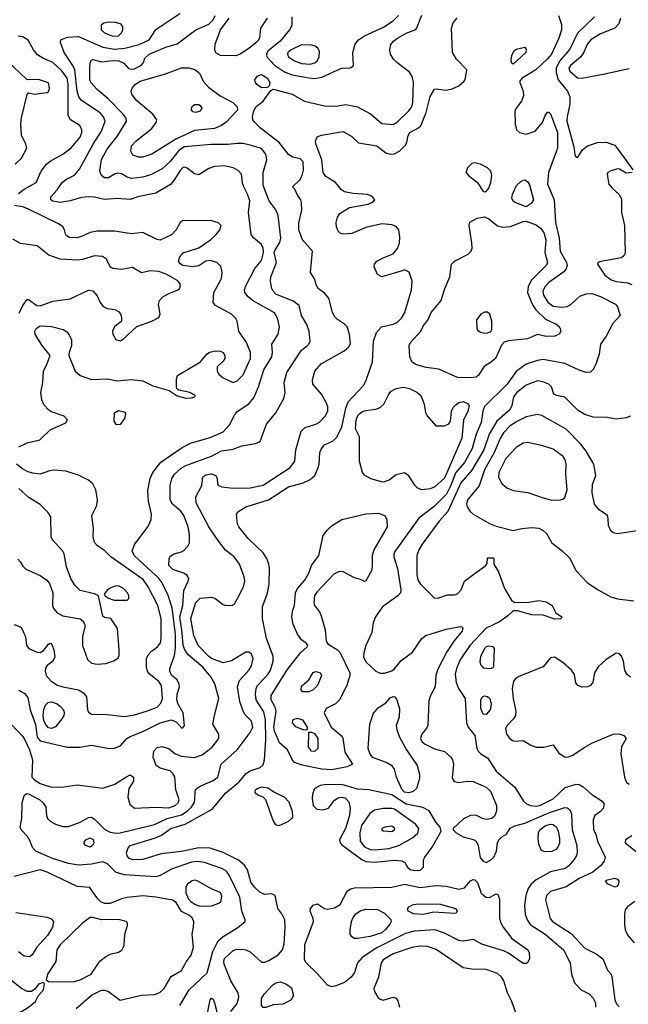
# Model space of a CAD drawing. Extents: x 1173029 to 1307123, y 522559 to 678521.
# Tile 415 of 623: x 1257903 to 1262160, y 597274 to 604165. Entities that reach past the tile are written whole.
import ezdxf

# ---------------------------------------------------------------- set-up
doc = ezdxf.new("R2010")
doc.units = 0

msp = doc.modelspace()

# ---------------------------------------------------------------- linework, layer by layer
at = {"layer": '0CON10XD'}
for points in [[(1257845, 599232.2), (1257925, 599147.5), (1257939.3, 599125), (1257970.6, 599055), (1257991.9, 598985), (1257987.9, 598865), (1258006.2, 598845), (1258045, 598820), (1258125, 598792.8), (1258213, 598797), (1258305, 598810.5), (1258485, 598786.7), (1258568.8, 598815), (1258645.7, 598864.3), (1258675, 598879.2), (1258699.2, 598865), (1258698.6, 598835), (1258665.9, 598784.1), (1258660, 598725), (1258674.3, 598674.3), (1258705, 598646.7), (1258855.4, 598654.6), (1258945, 598649.6), (1258991.2, 598665), (1259010.8, 598685), (1259017.5, 598705), (1258995.3, 598775), (1258987.2, 598867.2), (1258975, 598889.4), (1258955, 598907.8), (1258885, 598927.1), (1258856.6, 598946.6), (1258835.6, 599005), (1258840, 599045), (1258865, 599070.6), (1258895, 599077.5), (1258945, 599065.5), (1258989.1, 599029.1), (1259031.2, 599011.2), (1259125, 599002.1), (1259179.7, 599020.3), (1259248.2, 599075), (1259296.4, 599135), (1259295.5, 599165), (1259254.4, 599235), (1259264.5, 599295.5), (1259296.8, 599415), (1259267.4, 599517.4), (1259238.7, 599565), (1259182.9, 599632.9), (1259080.2, 599720.2), (1259057, 599755), (1259046.7, 599785), (1259040.3, 599875), (1259023.3, 599985), (1259044.8, 600064.8), (1259050.1, 600169.9), (1259080.6, 600235), (1259085, 600257.5), (1259074.2, 600275), (1259052, 600292), (1258975, 600318.1), (1258945.6, 600345.6), (1258948, 600392), (1258955, 600410), (1258983.4, 600426.6), (1259035, 600440), (1259050.3, 600449.7), (1259079.5, 600480.5), (1259091.4, 600505), (1259091.1, 600565), (1259080.4, 600615), (1259051.5, 600695), (1259030.5, 600725), (1258970.6, 600775), (1258955.5, 600805), (1258954.6, 600905), (1258967.1, 600955), (1258984.6, 600985), (1259032.8, 601027.2), (1259065, 601045.9), (1259245, 601109.7), (1259315, 601148.2), (1259395, 601160.5), (1259456.4, 601183.6), (1259551.2, 601198.8), (1259585, 601213.3), (1259629.2, 601335), (1259695, 601414.2), (1259751.4, 601515), (1259759.4, 601555), (1259753.3, 601625), (1259770.5, 601695), (1259875, 601852), (1259915, 601886), (1259926, 601895), (1259934, 601915), (1259927.8, 601985), (1259911.4, 602031.4), (1259872.9, 602095), (1259856.9, 602165), (1259815.7, 602195), (1259695, 602244.7), (1259675.4, 602265), (1259666.4, 602285), (1259657.4, 602332.6), (1259659.7, 602365), (1259699.2, 602465), (1259682.9, 602535), (1259688.6, 602555), (1259721.6, 602605), (1259729.3, 602635), (1259710.3, 602795), (1259695.4, 602835), (1259647.1, 602897.1), (1259606.4, 603005), (1259604.7, 603095), (1259631.6, 603185), (1259623.8, 603225), (1259595, 603263.3), (1259515, 603287.1), (1259465, 603298.6), (1259425, 603299.4), (1259357.6, 603292.4), (1259245, 603292.2), (1259055, 603274.8), (1259015, 603250.3), (1258955, 603173.8), (1258899.1, 603120.9), (1258825, 603081.3), (1258765, 603062.5), (1258685, 603053.5), (1258655, 603062.2), (1258615, 603085.6), (1258588.8, 603091.2), (1258565, 603084.3), (1258525, 603057.8), (1258495, 603057.8), (1258474.2, 603074.2), (1258462.5, 603105), (1258475, 603185.8), (1258515, 603260), (1258590.4, 603355), (1258650.5, 603455), (1258647.5, 603475), (1258625.5, 603505), (1258521.1, 603611.1), (1258445, 603675.8), (1258400.4, 603725), (1258393.3, 603746.7), (1258392.7, 603827.3), (1258395.7, 603864.3), (1258405, 603883.3), (1258415, 603886), (1258475, 603871.1), (1258555, 603878.6), (1258596.2, 603876.2), (1258630.1, 603860.1), (1258665, 603824.6), (1258685, 603818), (1258705, 603820.7), (1258755, 603845.8), (1258768.6, 603865), (1258777.1, 603895), (1258808.6, 603925), (1258925, 603973), (1259005, 603997.3), (1259135, 604093.1), (1259225, 604134.1), (1259255.7, 604165), (1259271.1, 604195)], [(1257895, 599472), (1257939.7, 599449.7), (1257958.8, 599418.8), (1257975.7, 599335), (1258013.3, 599233.3), (1258025.9, 599145), (1258045, 599117.7), (1258235.4, 599074.6), (1258324.6, 599074.6), (1258405, 599088.8), (1258530, 599065), (1258565, 599067.1), (1258606.8, 599083.2), (1258653.1, 599135), (1258675, 599149.6), (1258765, 599182.5), (1258885, 599243.5), (1258965.5, 599265.5), (1258999.6, 599249.6), (1259035, 599210), (1259045, 599208.8), (1259055.5, 599224.5), (1259046.4, 599315), (1259010.4, 599375), (1259002, 599405), (1259004, 599445), (1259020, 599495), (1259018.5, 599515), (1259004.7, 599544.7), (1258965, 599577.1), (1258952.1, 599605), (1258952.3, 599625), (1258985, 599715.8), (1258991.8, 599768.2), (1258991.5, 599865), (1258969.2, 600049.2), (1258941.7, 600135), (1258898.8, 600225), (1258871.3, 600261.3), (1258829.6, 600299.6), (1258702.7, 600415), (1258690.5, 600445), (1258706.7, 600493.3), (1258800.7, 600619.3), (1258822, 600668), (1258825.5, 600705), (1258803.2, 600795), (1258799.1, 600870.9), (1258816.2, 600955), (1258833.1, 600996.9), (1258890.5, 601069.5), (1259038.9, 601171.1), (1259098.3, 601201.7), (1259235, 601240), (1259325, 601279.6), (1259370.1, 601329.9), (1259405, 601397.1), (1259425, 601423.1), (1259505, 601475.6), (1259541.2, 601518.8), (1259573.1, 601595), (1259609.6, 601715), (1259665.4, 601805), (1259670.9, 601835), (1259665.7, 601895), (1259711.1, 601965), (1259719.6, 602015), (1259707.1, 602077.1), (1259685, 602112.7), (1259535, 602198.6), (1259501.4, 602225), (1259477.8, 602255), (1259475.6, 602275), (1259482.2, 602297.8), (1259547.2, 602422.8), (1259595, 602480), (1259609, 602535), (1259605.6, 602565.6), (1259595, 602590.8), (1259537.8, 602637.8), (1259522.8, 602662.8), (1259502.5, 602815), (1259512.1, 602897.9), (1259496.5, 602945), (1259470, 602995), (1259461.1, 603021.1), (1259454.4, 603085), (1259430.7, 603110.7), (1259395, 603127.5), (1259333.3, 603143.3), (1259265, 603136.9), (1259225, 603124.5), (1259155, 603078.6), (1259125, 603086.9), (1259075, 603125.6), (1259055, 603132.5), (1259045, 603130.5), (1259025, 603110.5), (1258981.3, 603038.7), (1258957.8, 603012.2), (1258855, 602950.9), (1258730, 602925), (1258675, 602907.5), (1258585, 602913.2), (1258495, 602906.7), (1258425, 602922.7), (1258384.7, 602925.3), (1258335, 602921.5), (1258255, 602896.7), (1258185, 602885.5), (1258133.8, 602895), (1258120.8, 602905), (1258120.6, 602925), (1258166, 602974), (1258198.9, 603025), (1258225.8, 603045.8), (1258285, 603078.1), (1258321.9, 603118.1), (1258417.8, 603295), (1258474.1, 603385), (1258500, 603455), (1258489.3, 603485), (1258465, 603513.1), (1258335, 603600.4), (1258315.9, 603625.9), (1258304.1, 603665), (1258288.3, 603815), (1258274.7, 603845), (1258213.1, 603935), (1258189.2, 604005), (1258191.2, 604025), (1258236.1, 604043.9), (1258315, 604047.1), (1258485, 603972), (1258565, 603959.8), (1258639.2, 603965), (1258739.3, 603990.7), (1258808.1, 604025), (1258854.1, 604095.9), (1259022.4, 604207.6)], [(1259443.1, 598023.1), (1259369, 598179), (1259349.5, 598205), (1259315.6, 598225.6), (1259195, 598266.9), (1259145, 598274.8), (1259105, 598268.9), (1258965, 598220.3), (1258885, 598176.2), (1258855, 598167.1), (1258635, 598181.1), (1258577.3, 598197.3), (1258518, 598258), (1258485, 598271.5), (1258405, 598254.7), (1258315, 598249.2), (1258245, 598260.3), (1258132.9, 598295), (1258015, 598347.1), (1257991.7, 598371.7), (1257976.6, 598416.6), (1257958.3, 598448.3), (1257912.5, 598495), (1257905.7, 598515), (1257917.5, 598575), (1257919.6, 598685), (1257933.3, 598735), (1257950.3, 598749.7), (1257965, 598747.8), (1258043.1, 598705), (1258067.9, 598685), (1258085.4, 598655), (1258090, 598595), (1258097.5, 598575), (1258115.3, 598555.3), (1258154, 598535), (1258205, 598517.7), (1258245, 598519.2), (1258325, 598549.3), (1258385, 598581.8), (1258405, 598583.2), (1258425, 598570.8), (1258498.5, 598498.5), (1258535, 598480), (1258575, 598472.8), (1258605, 598474.7), (1258845, 598533.5), (1258935.4, 598574.6), (1259035, 598600.4), (1259074.2, 598625), (1259104.8, 598655), (1259123.2, 598685), (1259128.8, 598705), (1259129.2, 598765), (1259138, 598782), (1259165, 598801.8), (1259255, 598840.6), (1259287.8, 598865), (1259311.5, 598955), (1259423.6, 599055), (1259515, 599177.1), (1259534.6, 599215), (1259524.6, 599255), (1259480.6, 599300.6), (1259465.3, 599325.3), (1259443.7, 599393.7), (1259426.8, 599495), (1259440.1, 599539.9), (1259508.9, 599615), (1259525, 599644), (1259536.2, 599695), (1259525, 599724.2), (1259505, 599738.6), (1259485, 599738.1), (1259385, 599678.1), (1259326.1, 599663.9), (1259245, 599694.7), (1259225, 599709.1), (1259150.9, 599785), (1259119.7, 599855), (1259099.7, 599975), (1259134.4, 600085.6), (1259165, 600116.5), (1259245, 600124.3), (1259267, 600117), (1259325, 600071.2), (1259345, 600066.2), (1259391.7, 600068.3), (1259405, 600076.7), (1259425, 600110), (1259467.5, 600195), (1259477.1, 600235), (1259473.6, 600266.4), (1259440, 600355), (1259403.8, 600405), (1259342.4, 600452.4), (1259295, 600514.2), (1259226.3, 600616.3), (1259137.7, 600785), (1259134.5, 600825), (1259176, 600905), (1259184, 600965), (1259205, 600979.5), (1259243.8, 600986.2), (1259273.8, 600975), (1259283.8, 600955), (1259286.7, 600915), (1259293.3, 600905), (1259315.6, 600895.6), (1259395, 600886.8), (1259515, 600889.7), (1259605, 600907.2), (1259795, 601031.9), (1259826.7, 601075), (1259833.5, 601155), (1259870.6, 601285), (1259898.6, 601311.4), (1259975, 601334.6), (1260000.6, 601349.4), (1260040.3, 601389.8), (1260058, 601425), (1260058.2, 601455), (1260047.1, 601487.1), (1260013.3, 601545), (1259953.8, 601615), (1259950, 601645), (1259966.4, 601705), (1260012.6, 601757.4), (1260172.6, 601847.4), (1260204.5, 601875), (1260216.6, 601896.6), (1260209.3, 601965), (1260193.1, 602015), (1260175.2, 602035.2), (1260126.3, 602066.3), (1260106.3, 602086.3), (1260091.1, 602115), (1260065, 602215.6), (1260035, 602252.2), (1259991.2, 602285), (1259978, 602305), (1259965, 602352.5), (1259937.5, 602395), (1259950, 602545), (1259880.8, 602625), (1259855.7, 602695), (1259855, 602740), (1259875.6, 602834.4), (1259874, 602885), (1259868.8, 602905), (1259846.4, 602936.4), (1259828.3, 602978.3), (1259810, 602995), (1259863.3, 603045), (1259879.2, 603075), (1259887.6, 603112.4), (1259885, 603170), (1259865, 603191.4), (1259813.6, 603203.6), (1259785, 603219.4), (1259717.7, 603305), (1259588.2, 603405), (1259546.6, 603445), (1259534.6, 603465), (1259532.1, 603485), (1259539.1, 603520.9), (1259555.4, 603554.6), (1259605, 603594.3), (1259659.3, 603670.7), (1259675, 603678), (1259808.8, 603645), (1259895, 603595.5), (1260035, 603562.7), (1260115, 603560.5), (1260185, 603570.5), (1260265, 603556.4), (1260355.5, 603505.5), (1260435, 603438.6), (1260515, 603431.2), (1260545, 603451.2), (1260625, 603526.7), (1260644.6, 603555), (1260653.8, 603585), (1260656.9, 603726.9), (1260647.9, 603767.9), (1260628.3, 603798.3), (1260540.6, 603865), (1260518.5, 603888.5), (1260497.5, 603925), (1260491.1, 603955), (1260499.3, 603990.7), (1260518.6, 604015), (1260545.7, 604035), (1260605, 604070), (1260672.5, 604097.5), (1260681.4, 604108.6), (1260715, 604196.7)], [(1259805.4, 604185), (1259805.5, 604125), (1259791.1, 604095), (1259725.4, 604015), (1259638, 603945), (1259629.1, 603925), (1259632.2, 603905), (1259685, 603845.9), (1259755, 603800.3), (1259808.3, 603778.3), (1259925, 603757.1), (1259965, 603754.7), (1260016.2, 603763.8), (1260154.7, 603825.3), (1260215, 603829.2), (1260238.3, 603841.7), (1260232.7, 603935), (1260248.9, 603995), (1260271.5, 604025), (1260315, 604052.4), (1260447.5, 604112.5), (1260515, 604156.7), (1260552.5, 604195)], [(1261671.1, 604195), (1261691.4, 604131.4), (1261692.7, 604095), (1261673.5, 604035), (1261621.6, 603925), (1261595, 603891.1), (1261513.8, 603815), (1261416.4, 603755), (1261402.2, 603737.8), (1261400, 603725), (1261423.8, 603665), (1261426.2, 603633.8), (1261412.5, 603595), (1261374.6, 603545.4), (1261365.7, 603525), (1261368, 603435), (1261378.8, 603395), (1261398.8, 603375), (1261445, 603363.5), (1261508.8, 603385), (1261560, 603445), (1261578.8, 603495), (1261595, 603517.5), (1261605, 603517.5), (1261615.6, 603505.6), (1261665.7, 603375), (1261664, 603265), (1261602.4, 603095), (1261593.6, 603015), (1261641.1, 602905), (1261651.7, 602745), (1261677, 602635), (1261682.4, 602545), (1261728.2, 602465), (1261731.2, 602445), (1261722.3, 602417.7), (1261708.5, 602401.5), (1261604.8, 602325.2), (1261575.5, 602294.5), (1261561.2, 602265), (1261567.5, 602237.5), (1261597.8, 602187.8), (1261635, 602160), (1261695, 602152.4), (1261732.8, 602157.2), (1261757.5, 602172.5), (1261819.8, 602230.2), (1261865, 602246.5), (1261905, 602247.8), (1261965, 602227.5), (1262070, 602175), (1262084.3, 602155), (1262103.3, 602095), (1262052, 602038), (1262005, 601950.8), (1261964.2, 601895), (1261955.8, 601825), (1261933.1, 601755), (1261915, 601718), (1261895, 601699.2), (1261865, 601695.6), (1261815, 601711.8), (1261715, 601759.5), (1261565, 601786.7), (1261525, 601780.9), (1261445, 601753.9), (1261376.1, 601703.9), (1261312, 601615), (1261155, 601457.5), (1261142.7, 601425), (1261130.5, 601345), (1261096.1, 601265), (1261067.8, 601165), (1261013.6, 601065), (1260954.3, 600995.7), (1260914.9, 600895), (1260888.1, 600845), (1260802.2, 600757.8), (1260693.7, 600676.4), (1260527.7, 600442.3), (1260519.1, 600425), (1260519.6, 600405), (1260545.3, 600325.3), (1260567.8, 600175), (1260565.7, 600155), (1260547.3, 600132.7), (1260439.4, 600055), (1260390.6, 599985), (1260375.7, 599945), (1260365, 599877.5), (1260324.5, 599785.5), (1260310, 599735), (1260308.2, 599705), (1260325, 599671.4), (1260395, 599605.6), (1260425, 599591.1), (1260455, 599591.1), (1260505, 599607.5), (1260521.3, 599618.7), (1260570, 599680), (1260651.3, 599738.7), (1260714.7, 599835.3), (1260744, 599855), (1260885, 599899.1), (1260985, 599919.2), (1260995.6, 599915.6), (1261002, 599905), (1260998.1, 599885), (1260940.6, 599815), (1260889.4, 599740.6), (1260825.3, 599615), (1260814.7, 599575), (1260809.2, 599495), (1260775.5, 599435), (1260765, 599397.5), (1260758.6, 599225), (1260751.7, 599208.3), (1260715, 599165.8), (1260706.4, 599135), (1260715, 599114.3), (1260735, 599096.9), (1260805, 599063.1), (1260875, 599042.5), (1260917.5, 599005), (1260930, 598985), (1260937.8, 598955), (1260927.7, 598857.7), (1260942.7, 598832.7), (1260975, 598825.8), (1261034.6, 598835.4), (1261075, 598833.8), (1261165, 598793.2), (1261196.4, 598765), (1261237.1, 598665), (1261237.5, 598625), (1261225, 598590), (1261205.5, 598574.5), (1261171.3, 598568.7), (1261145, 598573.1), (1261093, 598597), (1261055, 598595.5), (1261007.9, 598572.1), (1260934.3, 598505.7), (1260933.8, 598495), (1260956, 598475), (1261005, 598447.3), (1261075, 598427.8), (1261095.5, 598415), (1261110.4, 598385), (1261122.8, 598302.8), (1261144.4, 598275), (1261165, 598267.9), (1261195, 598282.1), (1261218.5, 598305), (1261238.1, 598345), (1261244.2, 598405), (1261254, 598425), (1261275, 598446.2), (1261307.5, 598465), (1261333.6, 598506.4), (1261367, 598523), (1261435, 598541.6), (1261604.5, 598615), (1261715, 598651.2), (1261735, 598649.4), (1261752.5, 598632.5), (1261762.3, 598605), (1261767.6, 598495), (1261798.9, 598385), (1261801.7, 598338.3), (1261796.5, 598315), (1261779.6, 598285), (1261745, 598244.5), (1261717.5, 598225), (1261615, 598202.2), (1261515, 598146.6), (1261480, 598115), (1261459.3, 598085), (1261442, 598035), (1261433.3, 597965), (1261439.3, 597905), (1261452.5, 597865), (1261474, 597834), (1261577.9, 597765), (1261706.5, 597655), (1261753.5, 597565), (1261763.5, 597485), (1261784.6, 597424.6), (1261830, 597375), (1261885, 597346.9), (1261915, 597317.1), (1261930.6, 597285), (1261931.4, 597255)], [(1258555, 604050.6), (1258595, 604051.4), (1258615, 604072), (1258624.4, 604095), (1258624.3, 604115), (1258613.1, 604133.1), (1258575, 604144.4), (1258525, 604147.5), (1258490.3, 604139.7), (1258473.6, 604126.4), (1258473.5, 604095), (1258495, 604073.6), (1258555, 604050.6)], [(1259380, 597225), (1259425, 597278.8), (1259435.6, 597325), (1259430.8, 597355), (1259379.4, 597439.4), (1259333.8, 597555), (1259330, 597575), (1259336.4, 597595), (1259395, 597651.8), (1259415, 597658.5), (1259459.8, 597659.8), (1259485, 597656.2), (1259515, 597641.1), (1259595, 597569.3), (1259615, 597568.2), (1259645, 597581.8), (1259710.1, 597619.9), (1259741.8, 597655), (1259752, 597695), (1259760, 597815), (1259756.2, 597865), (1259736.7, 597906.7), (1259709.2, 597945), (1259690, 598035), (1259667.5, 598047.5), (1259615, 598042.2), (1259585, 598057.1), (1259544.8, 598094.8), (1259520.1, 598130.1), (1259495.9, 598215), (1259475, 598248.9), (1259432.3, 598282.3), (1259325, 598336.4), (1259235, 598367.6), (1259155, 598370.5), (1259035, 598344.8), (1258893.3, 598326.7), (1258765, 598287.3), (1258695, 598286), (1258668.9, 598295), (1258654.2, 598314.2), (1258650.8, 598335), (1258658.8, 598365), (1258675, 598385.5), (1258845, 598436.4), (1258895, 598457.2), (1258960.5, 598505), (1259061.2, 598535), (1259249.2, 598640.8), (1259344.5, 598755), (1259435, 598830), (1259488.3, 598891.7), (1259515, 598908.4), (1259585, 598932), (1259605, 598950), (1259616.2, 598985), (1259625.5, 599125), (1259622.1, 599265), (1259611.1, 599321.1), (1259557.5, 599405), (1259552.5, 599445), (1259557.5, 599485), (1259566.8, 599505), (1259638.6, 599581.4), (1259658.2, 599611.8), (1259676.2, 599675), (1259675, 599710), (1259629.1, 599835), (1259600.8, 599975), (1259602.1, 600057.9), (1259632.9, 600145), (1259647.1, 600215), (1259650, 600325), (1259645.5, 600355), (1259631.5, 600395), (1259606.5, 600435), (1259501.9, 600535), (1259435.7, 600615), (1259427.1, 600635), (1259419.2, 600705), (1259429.7, 600720.3), (1259483.8, 600756.2), (1259644.2, 600805.8), (1259782.9, 600895), (1259885.2, 600924.8), (1259933.6, 600946.4), (1259967.1, 600975), (1259988.1, 601025), (1259997.5, 601055), (1260003.1, 601135), (1260010.9, 601159.1), (1260035, 601190), (1260095, 601216.9), (1260119.5, 601240.5), (1260155, 601314), (1260183.1, 601446.9), (1260199.3, 601490.7), (1260306.7, 601605), (1260323.3, 601635), (1260369.7, 601770.3), (1260378.7, 601915), (1260397.8, 601975), (1260434.6, 602015.4), (1260515, 602033.8), (1260545, 602049.2), (1260573.8, 602076.2), (1260597.7, 602115), (1260642.9, 602275), (1260647.8, 602335), (1260628.1, 602398.1), (1260595, 602414), (1260577, 602407), (1260435, 602365.8), (1260405, 602381.2), (1260383.3, 602435), (1260384.4, 602455), (1260401.4, 602475), (1260445, 602499.1), (1260514.6, 602525.4), (1260545.8, 602564.2), (1260559.2, 602600.8), (1260561.6, 602645), (1260553.7, 602693.6), (1260535, 602718.2), (1260505, 602728.5), (1260435, 602737.5), (1260325, 602710.5), (1260225, 602669.5), (1260165, 602664.5), (1260145, 602670), (1260129.4, 602685), (1260117.9, 602715), (1260115.4, 602745), (1260125, 602783.8), (1260142.2, 602807.8), (1260208.9, 602851.1), (1260340, 602875), (1260372.1, 602887.9), (1260386, 602905), (1260368, 602928), (1260335, 602941.9), (1260235, 602948.2), (1260175, 602961.1), (1260153.8, 602973.8), (1260135, 602998), (1260112.5, 603025), (1260045, 603067.1), (1260024.8, 603094.8), (1260016.8, 603185), (1259973.3, 603296.7), (1259972.2, 603317.8), (1259984.4, 603345.6), (1260012.8, 603357.2), (1260165, 603382.5), (1260225, 603348.6), (1260273.2, 603303.2), (1260401.3, 603281.3), (1260463.4, 603233.4), (1260495, 603223.4), (1260525, 603225.2), (1260562.3, 603247.7), (1260599.1, 603285), (1260611.1, 603305), (1260619.4, 603355), (1260631.4, 603375), (1260692.5, 603407.5), (1260707.5, 603422.5), (1260745.2, 603514.8), (1260773.5, 603626.5), (1260805, 603678.8), (1260815, 603682), (1260882.4, 603672.4), (1260928, 603682), (1260975, 603701.5), (1261012.2, 603735), (1261021.1, 603755), (1261030.8, 603815), (1260959.2, 603889.2), (1260930.4, 603935), (1260922.5, 604105), (1260935.7, 604144.3), (1260961.7, 604178.3)], [(1259415, 603912.1), (1259306.7, 603915), (1259275, 603934), (1259267.1, 603955), (1259270, 603995), (1259306.6, 604095), (1259367.5, 604175)], [(1259633.8, 604175), (1259586.4, 604105), (1259579.1, 604035), (1259568.2, 604015), (1259505, 603962.9), (1259446, 603924), (1259415, 603912.1)], [(1261923.8, 604185), (1261805, 604071.5), (1261750, 603960), (1261677.5, 603875), (1261654.8, 603825), (1261654.8, 603794.8), (1261668.6, 603745), (1261734, 603665), (1261750.7, 603625), (1261752, 603575), (1261731.2, 603485), (1261730.3, 603455), (1261779.6, 603275), (1261785, 603220), (1261795, 603202.5), (1261805.9, 603204.1), (1261840, 603255), (1261875, 603283.1), (1261945, 603304.5), (1262005, 603308.5), (1262065, 603287.5), (1262145, 603178.8)], [(1262105.4, 604175), (1262092.7, 604135), (1262065, 604106.4), (1261965, 604067.1), (1261897.1, 604025), (1261875, 603995.6), (1261847.2, 603932.8), (1261825, 603902.3), (1261756.2, 603845), (1261743.8, 603825), (1261750.5, 603805), (1261805, 603759.2), (1261835, 603756.9), (1261985, 603783.7), (1262165, 603824.5)], [(1257895, 602948.1), (1257935, 602978.1), (1258017.5, 603025), (1258054, 603106), (1258091.1, 603155), (1258115, 603175.5), (1258205, 603224.5), (1258261.8, 603268.2), (1258325, 603343.1), (1258338.5, 603375), (1258338.2, 603395), (1258324.3, 603425), (1258258, 603465), (1258241.4, 603495), (1258241, 603715), (1258234, 603755), (1258197.7, 603807.7), (1258134.8, 603864.8), (1258064.8, 603894.8), (1258028.3, 603918.3), (1257998.8, 603955), (1257961.1, 604021.1), (1257925.3, 604045.3), (1257891.1, 604048.9)], [(1259935, 603854.7), (1259967, 603863), (1259985, 603880.5), (1259998.2, 603905), (1259999.3, 603945), (1259987.1, 603965), (1259969, 603979), (1259945, 603986), (1259875, 603988.8), (1259802.5, 603955), (1259779.1, 603935), (1259775.5, 603925), (1259783.6, 603905), (1259825, 603876.5), (1259875, 603858.3), (1259935, 603854.7)], [(1257871.4, 603155), (1257914.3, 603195), (1257952.5, 603265), (1257945.8, 603295), (1257916.4, 603356.4), (1257910, 603435), (1257915, 603477.5), (1257955, 603642.5), (1257965, 603652.5), (1258005, 603644.2), (1258095, 603656.2), (1258106, 603665), (1258112, 603685), (1258105, 603722.5), (1258035, 603745.7), (1257955, 603743.3), (1257765.7, 603925)], [(1261355, 603853.8), (1261343.1, 603863.1), (1261340.6, 603885), (1261344.6, 603915.4), (1261358, 603945), (1261375, 603958.8), (1261435, 603972.5), (1261445, 603960), (1261443.8, 603935), (1261355, 603853.8)], [(1258765, 603203.5), (1258733.6, 603203.6), (1258695, 603216), (1258680.5, 603245), (1258685, 603281.2), (1258714.4, 603315), (1258826.4, 603403.6), (1258857.5, 603445), (1258861.5, 603465), (1258834.5, 603505), (1258720.3, 603600.3), (1258687.1, 603645), (1258682.2, 603665), (1258689.5, 603685), (1258713.1, 603715), (1258745, 603735.9), (1258923.3, 603786.7), (1259035, 603828.4), (1259085, 603829.3), (1259126.7, 603816.7), (1259159.8, 603789.8), (1259186.1, 603735), (1259223.5, 603693.5), (1259305, 603632.5), (1259392.5, 603585), (1259424, 603555), (1259426.9, 603533.1), (1259344.2, 603445.8), (1259315, 603424.6), (1259265.2, 603404.8), (1259125, 603388.6), (1258995, 603329.8), (1258827.5, 603225), (1258765, 603203.5)], [(1259595, 603688.5), (1259561.1, 603711.1), (1259551.1, 603725), (1259547.8, 603745), (1259565, 603770.6), (1259595, 603782.1), (1259636.2, 603755), (1259653.1, 603725), (1259648.8, 603701.2), (1259635, 603690), (1259595, 603688.5)], [(1259135, 603515.7), (1259115, 603520), (1259104.4, 603534.4), (1259107.5, 603555), (1259125, 603572.5), (1259155, 603571.4), (1259165.8, 603565), (1259177.5, 603545), (1259165, 603524.4), (1259135, 603515.7)], [(1261155, 602960.6), (1261165, 602963.3), (1261184.7, 602985.3), (1261199.2, 603025), (1261206, 603075), (1261198.5, 603105), (1261175, 603128.2), (1261125, 603152.9), (1261085, 603164.5), (1261065, 603158.9), (1261032.1, 603125), (1261026.2, 603095), (1261041.8, 603075), (1261104.4, 603025), (1261139.4, 602969.4), (1261155, 602960.6)], [(1262145, 603178.8), (1262192, 603115)], [(1262186, 603095), (1262145, 603092.2), (1262099.4, 603119.4), (1262085, 603121.4), (1262033.3, 603105), (1262016.2, 603095), (1262012, 603085), (1262022.9, 603015), (1262046.2, 602985), (1262094.4, 602944.4), (1262111.2, 602911.2), (1262111.4, 602815), (1262133.3, 602725), (1262137.9, 602532.1), (1262128.3, 602511.7), (1262111.5, 602498.5), (1261967.3, 602472.7), (1261947.5, 602465), (1261943.3, 602455), (1261995, 602377.5), (1262040.8, 602345), (1262075, 602332.2), (1262155, 602324.5), (1262185, 602311.9)], [(1261445, 602854.3), (1261368.8, 602885), (1261354, 602895), (1261344.2, 602915), (1261350, 602945), (1261378.6, 603005), (1261410.8, 603035), (1261435, 603043.3), (1261455, 603032.9), (1261468.5, 603008.5), (1261495.7, 602905), (1261480.9, 602879.1), (1261445, 602854.3)], [(1258225, 602657.5), (1258216, 602695), (1258204, 602715), (1258178, 602735), (1257965, 602839.6), (1257925, 602854.4), (1257867.5, 602865)], [(1257895.8, 601175), (1257955, 601203.1), (1258043.8, 601225), (1258116.2, 601295), (1258225, 601344), (1258235, 601360), (1258235, 601367.5), (1258215, 601391.2), (1258125, 601420), (1258105, 601434), (1258075, 601468), (1258057.5, 601505), (1258049.5, 601555), (1258065.6, 601625), (1258070, 601705), (1258095, 601760), (1258116, 601815), (1258057.6, 601887.6), (1258011.4, 601965), (1258008.1, 601985), (1258017.5, 602005), (1258045, 602023.1), (1258125, 602018.6), (1258206.8, 601996.8), (1258231.7, 601981.7), (1258249.7, 601959.7), (1258264.2, 601925), (1258265.7, 601885), (1258248, 601835), (1258247.5, 601815), (1258291.8, 601705), (1258324.7, 601674.7), (1258405, 601648), (1258515, 601651.2), (1258585, 601637.3), (1258682.6, 601647.4), (1258765, 601637.5), (1258835, 601603.5), (1258949.1, 601569.1), (1259005, 601532.9), (1259065, 601517.1), (1259105, 601518), (1259127.5, 601525), (1259132.5, 601535), (1259092.5, 601555), (1259015, 601571.2), (1259001.2, 601581.2), (1258998.8, 601595), (1258999.5, 601650.5), (1259006.2, 601675), (1259168.2, 601771.8), (1259210.8, 601825), (1259231.1, 601838.9), (1259275, 601846.9), (1259304.2, 601844.2), (1259326.2, 601835), (1259338.8, 601815), (1259338, 601795), (1259326.2, 601775), (1259284.3, 601735.7), (1259284, 601705), (1259296, 601685), (1259325, 601658), (1259395, 601625.7), (1259425, 601637.1), (1259465, 601680), (1259517.3, 601795), (1259516.4, 601835), (1259488.6, 601905), (1259435.8, 601985), (1259424.3, 602055), (1259415.7, 602075), (1259384, 602105), (1259272, 602165), (1259255.7, 602185), (1259260, 602255), (1259313.5, 602355), (1259318.9, 602395), (1259309.3, 602439.3), (1259282, 602465), (1259235, 602480.9), (1259205.4, 602474.6), (1259155, 602442.9), (1259115, 602434.7), (1259044.2, 602445), (1259025, 602456.9), (1259014.4, 602475), (1259022, 602505), (1259045.9, 602534.1), (1259155, 602568.1), (1259238, 602625), (1259280, 602665), (1259303.8, 602695), (1259311.2, 602725), (1259292.7, 602742.7), (1259247.2, 602757.2), (1259045, 602760.6), (1259025.7, 602745), (1258996.2, 602693.8), (1258965, 602660), (1258885, 602622.5), (1258865, 602626.7), (1258765, 602675.8), (1258685, 602667.3), (1258565, 602686.2), (1258445, 602684.6), (1258395, 602676.5), (1258335, 602647.5), (1258305, 602639.5), (1258250.6, 602640.6), (1258225, 602657.5)], [(1261055, 601658.1), (1260965, 601660), (1260835, 601720), (1260745, 601730.6), (1260672.8, 601752.8), (1260648.9, 601768.9), (1260630.6, 601805), (1260627.1, 601885), (1260635.7, 601905), (1260708.6, 601985), (1260727.5, 602025), (1260757.4, 602062.6), (1260780.8, 602115), (1260849.7, 602200.3), (1260875.8, 602285), (1260912.5, 602365), (1260924.2, 602455), (1260945, 602474.3), (1261039.2, 602525), (1261061.4, 602545), (1261066.9, 602565), (1261065.5, 602604.5), (1261046.2, 602725), (1261052, 602748), (1261103.3, 602776.7), (1261155, 602785.5), (1261185, 602772.5), (1261245, 602721.5), (1261282.4, 602712.4), (1261335, 602718.6), (1261425, 602752.5), (1261445, 602754.2), (1261515, 602730.6), (1261545, 602705.5), (1261568.4, 602675), (1261583.6, 602625), (1261575.4, 602535), (1261593.5, 602465), (1261584.5, 602445), (1261480.6, 602339.4), (1261459.3, 602295), (1261454.6, 602255), (1261489.5, 602169.5), (1261513.9, 602133.9), (1261579.5, 602069.5), (1261655, 602034.3), (1261675, 602019.2), (1261684.3, 602005), (1261687.1, 601985), (1261675.4, 601964.6), (1261645, 601950), (1261585, 601949.1), (1261525, 601961.4), (1261455, 601931.4), (1261322.3, 601917.7), (1261292.3, 601907.7), (1261272.3, 601887.7), (1261231.4, 601795), (1261196.1, 601766.1), (1261152.7, 601737.3), (1261112.4, 601677.6), (1261095, 601664.2), (1261055, 601658.1)], [(1257899.8, 602110.2), (1257925, 602164.4), (1257955, 602206.2), (1257965, 602206.2), (1258022.5, 602165), (1258045, 602162), (1258135, 602194.5), (1258255, 602210.8), (1258385, 602272.5), (1258415, 602268), (1258443.7, 602233.7), (1258464.6, 602185), (1258485, 602160.5), (1258515, 602144.5), (1258567.6, 602137.6), (1258593.4, 602123.4), (1258607.4, 602107.4), (1258615.8, 602084.2), (1258613.8, 602055), (1258566.2, 602015), (1258552.5, 601985), (1258554.5, 601964.5), (1258575, 601927.5), (1258605, 601916.7), (1258625, 601926.7), (1258721.7, 602018.3), (1258826.2, 602055), (1258875, 602080), (1258885.7, 602105), (1258872.6, 602172.6), (1258880.4, 602199.6), (1258904.6, 602225.4), (1258945, 602248.9), (1259005, 602272), (1259022.5, 602285), (1259026.2, 602295), (1259025, 602317.5), (1259008, 602338), (1258927.1, 602385), (1258875, 602402.8), (1258815, 602408.5), (1258755, 602393.3), (1258691.7, 602431.7), (1258615, 602416.2), (1258553, 602423), (1258535.5, 602435.5), (1258509.4, 602489.4), (1258481.2, 602508.8), (1258425, 602511.9), (1258343, 602487), (1258307.1, 602482.9), (1258185, 602490.2), (1258107.3, 602517.3), (1258025, 602582.1), (1257908.8, 602598.8), (1257855, 602629.4)], [(1261155, 601970.8), (1261175, 601972.5), (1261197.1, 601982.9), (1261205, 601997.5), (1261206.2, 602055), (1261190.5, 602105), (1261175, 602117.1), (1261155, 602119.2), (1261128.9, 602105), (1261098.6, 602065), (1261099.3, 602009.3), (1261103.8, 601993.8), (1261125, 601978.8), (1261155, 601970.8)], [(1260715.7, 600875.7), (1260686.4, 600886.4), (1260666.4, 600906.4), (1260625, 600973.3), (1260595, 600993.8), (1260535, 600980), (1260487, 600943), (1260445, 600929.2), (1260365, 600949.5), (1260316, 600975), (1260301.2, 600995), (1260280, 601075), (1260280, 601245), (1260252.6, 601302.6), (1260255.7, 601365), (1260270.9, 601399.1), (1260295, 601420), (1260325, 601430.8), (1260395, 601439.2), (1260425, 601452), (1260448.9, 601475), (1260484.5, 601545), (1260501.9, 601565), (1260535, 601583.5), (1260584.4, 601594.4), (1260630, 601585), (1260679.5, 601559.5), (1260707.5, 601535), (1260730.8, 601475), (1260742, 601415), (1260752.3, 601392.3), (1260813, 601323), (1260875, 601322), (1260905, 601336.7), (1260916.2, 601355), (1260924, 601425), (1260935, 601450), (1260956.9, 601473.1), (1260975, 601486), (1261005, 601493.3), (1261035, 601480), (1261046, 601465), (1261037.1, 601425), (1261007.5, 601362.5), (1260995, 601236), (1260875, 600955.4), (1260806.5, 600895), (1260775, 600882.9), (1260715.7, 600875.7)], [(1262175, 601390), (1262145, 601379.1), (1262075, 601369.4), (1262015, 601380), (1261915, 601383.3), (1261855, 601401.4), (1261809.1, 601429.1), (1261715, 601523.1), (1261657.5, 601535), (1261638, 601545), (1261622, 601595), (1261603.8, 601613.8), (1261561.5, 601631.5), (1261525, 601636.7), (1261445, 601606.8), (1261380.4, 601555), (1261356.1, 601525), (1261344.7, 601465), (1261330, 601435), (1261239.2, 601355), (1261186.1, 601265), (1261150.4, 601155), (1261066.4, 601013.6), (1260989.5, 600925), (1260896.6, 600723.4), (1260837.6, 600655), (1260718.8, 600495), (1260694.6, 600455), (1260681.3, 600415), (1260681.2, 600281.2), (1260687.9, 600245), (1260705, 600217.8), (1260805, 600116.2), (1260835, 600118.8), (1260895, 600140), (1260945, 600140), (1260965, 600147.5), (1260990, 600175), (1261014, 600235), (1261088.2, 600291.8), (1261162.5, 600345), (1261171.7, 600358.3), (1261175, 600400), (1261215, 600400), (1261220, 600395), (1261220, 600355), (1261251.5, 600301.5), (1261292.9, 600185), (1261345, 600098), (1261365.9, 600085.9), (1261465, 600089.4), (1261535, 600100), (1261585, 600091.9), (1261628, 600065), (1261652.5, 600015), (1261696.4, 599983.6), (1261685, 599971.2), (1261645, 599970.8), (1261565, 599998), (1261485, 600000), (1261385, 600028), (1261355, 600028.8), (1261317.4, 599992.6), (1261259.5, 599950.5), (1261165, 599906.9), (1261052.5, 599785), (1260984.7, 599685), (1260957.3, 599625), (1260948.7, 599585), (1260955, 599527.5), (1260971.8, 599485), (1261019.1, 599415), (1261027.9, 599245), (1261039.1, 599215), (1261085.3, 599155.3), (1261100.9, 599065), (1261110, 599045), (1261127.5, 599027.5), (1261177.3, 598997.3), (1261235.8, 598905.8), (1261365, 598793.3), (1261425.6, 598695), (1261447.1, 598677.1), (1261475.3, 598665.3), (1261515, 598660.2), (1261540, 598665), (1261635, 598712.4), (1261717.6, 598792.4), (1261795, 598814.4), (1261815, 598812.9), (1261845, 598796), (1261905, 598742.2), (1261978, 598695), (1261990, 598675), (1261984, 598645), (1261965, 598624), (1261925, 598596), (1261913.1, 598565), (1261917.1, 598495), (1261931.9, 598465), (1261944.5, 598415), (1261997.5, 598305), (1261990, 598275), (1261966, 598244), (1261910.8, 598199.2), (1261815, 598153.9), (1261725, 598095.4), (1261615, 598063.3), (1261586.9, 598035), (1261580, 598005), (1261614.4, 597875), (1261628.9, 597855), (1261760.4, 597770.4), (1261855, 597667.9), (1261935, 597628.2), (1261981.5, 597591.5), (1262013.9, 597513.9), (1262038.3, 597488.3), (1262045, 597470), (1262066.7, 597305), (1262077, 597277), (1262095, 597256.9)], [(1258579.3, 601329.3), (1258563.8, 601355), (1258566.4, 601413.6), (1258595, 601431.2), (1258630.7, 601420.7), (1258640, 601415), (1258642.5, 601405), (1258636.7, 601375), (1258605, 601331.2), (1258579.3, 601329.3)], [(1262375, 600610.6), (1262085, 600567.1), (1262055, 600574), (1262038.3, 600588.3), (1262021.2, 600625), (1262020, 600675), (1262013.8, 600695), (1261956.7, 600735), (1261924.2, 600775), (1261907.1, 600855), (1261908.3, 600911.7), (1261932, 600975), (1261918.1, 601055), (1261866, 601146), (1261827.8, 601195), (1261725, 601299.5), (1261555, 601394.3), (1261525, 601401.4), (1261445, 601384.6), (1261375, 601350.9), (1261330.1, 601319.9), (1261286.9, 601273.1), (1261263.6, 601235), (1261221.2, 601135), (1261154.6, 601014.6), (1261116, 600904), (1261035.5, 600805), (1261028.2, 600775), (1261033.3, 600755), (1261053, 600723), (1261074.6, 600704.6), (1261189.7, 600639.7), (1261235, 600621.4), (1261355, 600590), (1261415.7, 600604.3), (1261485, 600610.5), (1261534.3, 600605.7), (1261565, 600591.4), (1261588.8, 600568.8), (1261624.7, 600504.7), (1261697.1, 600447.1), (1261747.8, 600397.8), (1261795, 600308.6), (1261875, 600224.4), (1261948.8, 600175), (1262036.7, 600126.7), (1262085, 600110.9), (1262198.3, 600098.3)], [(1261625, 600803.5), (1261685, 600804), (1261701.2, 600808.8), (1261715, 600822), (1261731.6, 600875), (1261723.3, 600985), (1261725.4, 601055), (1261718.5, 601085), (1261705, 601107.5), (1261635, 601160), (1261555, 601186.1), (1261455, 601205.5), (1261425, 601201.5), (1261375, 601170), (1261304, 601095), (1261254.7, 600995), (1261252.4, 600962.4), (1261275, 600920), (1261310, 600890), (1261355, 600871.2), (1261456.7, 600856.7), (1261565, 600817.8), (1261625, 600803.5)], [(1257865, 599932.5), (1257906.9, 599916.9), (1257919.7, 599899.7), (1257944.2, 599845), (1257950, 599785), (1257966.2, 599765), (1258025, 599738.9), (1258045, 599736.9), (1258070, 599750), (1258105, 599794), (1258115, 599801.2), (1258125, 599796.2), (1258140.9, 599755), (1258147.7, 599705), (1258135, 599676.9), (1258095.3, 599644.7), (1258083.9, 599626.1), (1258080.4, 599605), (1258088.5, 599575), (1258122.5, 599535), (1258168.3, 599508.3), (1258205.3, 599495.3), (1258315, 599474.4), (1258348, 599455), (1258370, 599425), (1258376.7, 599335), (1258385, 599320), (1258405, 599305.6), (1258515, 599301.8), (1258635, 599287.7), (1258705, 599300), (1258788.8, 599325), (1258865.2, 599354.8), (1258889, 599381), (1258902.4, 599415), (1258894.7, 599505), (1258875, 599533.1), (1258808.1, 599588.1), (1258796.7, 599605), (1258789.5, 599635), (1258790.5, 599695), (1258800.4, 599719.6), (1258824.6, 599745.4), (1258865.8, 599775), (1258887.1, 599805), (1258892.7, 599837.3), (1258891.5, 599975), (1258868.2, 600065), (1258802.4, 600195), (1258767.4, 600247.4), (1258541.1, 600405), (1258498.1, 600448.1), (1258444, 600485), (1258425.5, 600505.5), (1258415.6, 600545), (1258420, 600605), (1258406.7, 600695), (1258441.2, 600765), (1258447.9, 600805), (1258435.4, 600875.4), (1258415, 600916), (1258385, 600942.9), (1258315, 600977.5), (1258225, 601004.6), (1258141.4, 601011.4), (1258112.3, 601007.7), (1258045, 600985.5), (1257992.6, 600992.6), (1257955, 601003.6), (1257921.7, 601021.7), (1257880, 601055)], [(1257889.1, 600389.1), (1257908.3, 600368.3), (1257925, 600340), (1257945, 600320.6), (1258046, 600276), (1258092.1, 600242.1), (1258110.4, 600220.4), (1258134, 600155), (1258131.2, 600065), (1258140, 600045), (1258165.3, 600015.2), (1258205, 599993.1), (1258325, 599971.2), (1258347.5, 599955), (1258360, 599925), (1258341.2, 599848.8), (1258342.5, 599785), (1258376.6, 599686.6), (1258405, 599661.5), (1258444.7, 599654.7), (1258505, 599658.5), (1258562.3, 599677.7), (1258590.6, 599699.4), (1258597.8, 599715), (1258598.9, 599755), (1258588, 599905), (1258540, 599975), (1258495, 599982.5), (1258485, 599990), (1258453, 600133), (1258426.1, 600146.1), (1258325, 600169.4), (1258287.8, 600207.8), (1258259.6, 600255), (1258230.6, 600335), (1258215, 600427.5), (1258205, 600446.7), (1258132.5, 600525), (1258122.5, 600545), (1258120, 600685), (1258099.5, 600719.5), (1258045, 600773.3), (1257968.3, 600818.3), (1257897.5, 600885)], [(1260085, 598914.3), (1260015, 598918.9), (1259877.9, 598947.9), (1259825, 598967.1), (1259807.7, 598987.7), (1259775, 599054.2), (1259720.5, 599105), (1259686.1, 599185), (1259679.3, 599215), (1259697.5, 599325), (1259689.7, 599355), (1259661.6, 599405), (1259661.8, 599435), (1259774.5, 599615.5), (1259866.7, 599733.3), (1259914, 599775), (1259917.5, 599785), (1259908.9, 599798.9), (1259875, 599825.6), (1259845.2, 599865.2), (1259814.6, 599935), (1259807.4, 599982.6), (1259811.1, 600025), (1259824.4, 600065), (1259831.4, 600155), (1259845, 600183.8), (1259896.6, 600243.4), (1259925, 600291.2), (1259944.7, 600345.3), (1259994.4, 600415), (1260025.6, 600555), (1260055, 600596), (1260088, 600625), (1260155, 600667.5), (1260325, 600706.2), (1260410.8, 600710.8), (1260457.5, 600695), (1260470.6, 600665), (1260473.5, 600615), (1260378.9, 600455), (1260368.2, 600415), (1260368.9, 600341.1), (1260362.6, 600307.4), (1260325, 600237.5), (1260315, 600232.5), (1260287.3, 600247.3), (1260245, 600258.1), (1260165, 600302.1), (1260137, 600303), (1260100.8, 600285), (1259980.5, 600159.5), (1259964, 600135), (1259960, 600085), (1259966, 600065), (1260000.2, 600020.2), (1260012.4, 599992.4), (1260039.5, 599895), (1260046, 599815), (1260057.1, 599797.1), (1260125, 599755.6), (1260144.1, 599734.1), (1260211.5, 599595), (1260212.1, 599575), (1260192.1, 599505), (1260140.5, 599405), (1260112.4, 599377.6), (1260047.1, 599345), (1260033.6, 599315), (1260081.2, 599215), (1260150.5, 599155), (1260164, 599136), (1260178, 599038), (1260230, 598955), (1260194.5, 598935.5), (1260085, 598914.3)], [(1258655, 600102.5), (1258666.2, 600115), (1258666, 600135), (1258656, 600155), (1258630, 600185), (1258595, 600202.9), (1258568.8, 600201.2), (1258535, 600186.2), (1258515, 600173.3), (1258492.5, 600145), (1258497.5, 600135), (1258525, 600116.2), (1258563.1, 600103.1), (1258655, 600102.5)], [(1261195, 599624), (1261215, 599632.5), (1261218.3, 599641.7), (1261223.8, 599765), (1261215, 599775.7), (1261185, 599781.1), (1261165, 599775.5), (1261155, 599764.2), (1261126.9, 599705), (1261122, 599672), (1261127.6, 599647.6), (1261145, 599628), (1261195, 599624)], [(1262175, 599564.5), (1262152.3, 599582.3), (1262135, 599611.2), (1262126.5, 599675), (1262111.9, 599711.9), (1262097.5, 599727.5), (1262075, 599732.5), (1262005, 599688.6), (1261949.4, 599635), (1261924.2, 599595), (1261911.9, 599528.1), (1261896, 599505), (1261875, 599495.7), (1261835, 599494.4), (1261805.9, 599505.9), (1261792, 599525), (1261783.2, 599583.2), (1261763.6, 599613.6), (1261705, 599664), (1261645, 599704), (1261615, 599700), (1261564.5, 599635.5), (1261395, 599567.8), (1261374, 599555), (1261357.5, 599535), (1261347.8, 599485), (1261353.8, 599415), (1261372.2, 599325), (1261370.8, 599295), (1261357.8, 599272.2), (1261312, 599225), (1261302, 599205), (1261308, 599165), (1261330, 599135), (1261350.9, 599120.9), (1261365, 599115.8), (1261425, 599120), (1261477.5, 599087.5), (1261515, 599073.5), (1261570, 599075), (1261635, 599090), (1261675, 599030.8), (1261715, 599005.6), (1261735, 599004.5), (1261766.2, 599015), (1261855, 599073.1), (1261905, 599102.2), (1262054.7, 599165.3), (1262095, 599167.9), (1262128, 599155), (1262146, 599135), (1262112.6, 599077.4), (1262107, 599027), (1262133.9, 598863.9), (1262147.6, 598827.6), (1262165, 598813.8)], [(1259880, 599460), (1259871.2, 599475), (1259875, 599500), (1259924.5, 599545.5), (1259955, 599595.7), (1259975, 599604.2), (1260005, 599596.2), (1260013.8, 599575), (1259985.4, 599504.6), (1259955.4, 599474.6), (1259925, 599462), (1259880, 599460)], [(1261165, 599301.4), (1261144.6, 599304.6), (1261128.2, 599345), (1261129.1, 599405), (1261140.6, 599425), (1261155, 599432.7), (1261175, 599429.6), (1261192.2, 599415), (1261200.5, 599375), (1261193.5, 599335), (1261165, 599301.4)], [(1258125, 599204.4), (1258105, 599210), (1258082.9, 599235), (1258071.4, 599261.4), (1258067.5, 599295), (1258072.1, 599337.9), (1258082.7, 599367.3), (1258102.6, 599387.4), (1258125, 599391.2), (1258165, 599376.2), (1258189.1, 599359.1), (1258208.5, 599335), (1258213.6, 599315), (1258211.5, 599295), (1258198.5, 599271.5), (1258152.8, 599217.2), (1258125, 599204.4)], [(1260625, 598753.9), (1260595, 598759.8), (1260575, 598780.4), (1260537.8, 598865), (1260525, 598920), (1260510.9, 598940.9), (1260465, 598967.5), (1260372.7, 599002.7), (1260353.9, 599023.9), (1260340, 599065), (1260351.4, 599235), (1260378.7, 599311.3), (1260410.5, 599349.5), (1260464, 599385), (1260495, 599418.1), (1260515, 599429.4), (1260526.2, 599426.2), (1260541.8, 599405), (1260558.9, 599341.1), (1260556.4, 599285), (1260537.1, 599225), (1260541.4, 599195), (1260559.4, 599145), (1260608.8, 599055), (1260683.2, 598945), (1260699.6, 598885), (1260700.4, 598855), (1260677.5, 598785), (1260655.9, 598764.1), (1260625, 598753.9)], [(1259905, 599193.3), (1259885, 599194.2), (1259835, 599216), (1259812, 599245), (1259815, 599266.7), (1259845, 599278), (1259880, 599265), (1259913.8, 599215), (1259912.5, 599197.5), (1259905, 599193.3)], [(1259965, 599043.6), (1259945, 599046.7), (1259922.2, 599075), (1259925, 599180), (1259945, 599178.8), (1259965, 599168.6), (1259987.3, 599135), (1259987.3, 599065), (1259965, 599043.6)], [(1260665, 598210.8), (1260705, 598213.5), (1260726.7, 598235), (1260728.1, 598285), (1260735.6, 598305), (1260788.2, 598375), (1260852, 598485), (1260844.2, 598515), (1260815, 598546), (1260767.3, 598627.3), (1260722.6, 598652.6), (1260605, 598674.4), (1260505, 598741.2), (1260345, 598774.6), (1260265, 598779.6), (1260155, 598813.5), (1260035, 598811.3), (1260003.8, 598805), (1259978.1, 598791.9), (1259963.4, 598776.6), (1259950.4, 598745), (1259947.9, 598715), (1259956.2, 598666.2), (1259981.1, 598641.1), (1260025, 598634.3), (1260062.4, 598647.6), (1260105.9, 598704.1), (1260135, 598720.8), (1260155, 598724.6), (1260178.8, 598718.8), (1260205, 598691.2), (1260213.2, 598645), (1260210.4, 598595), (1260181.8, 598505), (1260140.4, 598425), (1260143.8, 598405), (1260155, 598389.6), (1260295, 598288.4), (1260325, 598273.9), (1260385, 598268), (1260525, 598283), (1260575, 598279.1), (1260597.8, 598267.8), (1260614.4, 598235), (1260635, 598217.5), (1260665, 598210.8)], [(1259715, 598524), (1259695, 598531.2), (1259675, 598560), (1259625.6, 598705.6), (1259605, 598724), (1259567.7, 598737.7), (1259550, 598755), (1259551.2, 598775), (1259563.8, 598785), (1259596.7, 598796.7), (1259640.3, 598790.3), (1259680.3, 598760.3), (1259754.4, 598724.4), (1259785, 598691.2), (1259809.4, 598625), (1259810, 598585), (1259805, 598574.2), (1259777.8, 598552.2), (1259715, 598524)], [(1260385, 598355.2), (1260485, 598363.9), (1260555.2, 598384.8), (1260651.3, 598438.7), (1260686.8, 598473.2), (1260694.6, 598505), (1260671.1, 598535), (1260525, 598639.8), (1260505, 598645.2), (1260445.7, 598644.3), (1260385, 598632.5), (1260351.2, 598608.8), (1260294.4, 598525), (1260281.5, 598475), (1260285.3, 598415), (1260315, 598377.1), (1260355, 598358.3), (1260385, 598355.2)], [(1260505, 598483.8), (1260525, 598494.4), (1260526.4, 598505), (1260505, 598521.1), (1260455, 598514.2), (1260436.7, 598505), (1260436.2, 598495), (1260445, 598489.2), (1260505, 598483.8)], [(1261575, 598341.1), (1261551.8, 598351.8), (1261534.6, 598394.6), (1261528.5, 598435), (1261530.8, 598475), (1261540, 598495), (1261581.2, 598525), (1261615, 598535.2), (1261635, 598533.2), (1261657.9, 598515), (1261670.4, 598485), (1261678.6, 598435), (1261677.8, 598402.2), (1261668, 598375), (1261652.5, 598357.5), (1261625, 598344.7), (1261575, 598341.1)], [(1258395, 598374.6), (1258364, 598385), (1258351.4, 598405), (1258364.3, 598425), (1258395, 598439.2), (1258416.6, 598426.6), (1258422.1, 598405), (1258413.1, 598385), (1258395, 598374.6)], [(1262185, 598452.5), (1262140.8, 598425), (1262138, 598405), (1262215, 598344.4)], [(1258298, 597245), (1258405, 597339.4), (1258475, 597372.2), (1258495, 597374.4), (1258525, 597362.9), (1258605, 597303.3), (1258755, 597338.5), (1258845, 597342.7), (1258883.5, 597356.5), (1258914, 597385), (1258961.5, 597468.5), (1259035, 597510), (1259070.5, 597575), (1259101.9, 597618.1), (1259119.6, 597675), (1259108.1, 597765), (1259119.2, 597815), (1259121.2, 597855), (1259108.8, 597878.8), (1259087, 597897), (1259035, 597922.9), (1258996.9, 597986.9), (1258972.1, 598002.1), (1258855, 598024.6), (1258765, 598034.6), (1258655, 598022.7), (1258615, 598013.5), (1258535, 597979.7), (1258495, 597979.1), (1258470.8, 597990.8), (1258446.1, 598015), (1258392.4, 598092.4), (1258305, 598097.8), (1258095, 598199.1), (1258045, 598215.3), (1257865, 598168.2)], [(1259165, 597961.2), (1259245, 597964), (1259302.5, 597985), (1259312, 597995), (1259317.8, 598035), (1259305, 598057.1), (1259245, 598082.9), (1259145, 598139.4), (1259125, 598142.2), (1259105, 598136.7), (1259076, 598115), (1259064, 598095), (1259063.8, 598055), (1259081.2, 598015), (1259101.7, 597991.7), (1259132.3, 597972.3), (1259165, 597961.2)], [(1260085, 597397.1), (1260055, 597407.5), (1259985, 597488.6), (1259905.8, 597565), (1259895.7, 597585), (1259898.3, 597691.7), (1259957.5, 597855), (1259955.8, 597875), (1259935.6, 597925.6), (1259937.8, 597945), (1259955, 597968.6), (1259985, 597978.1), (1260035, 597945.7), (1260055, 597940.6), (1260105, 597948.6), (1260145, 597972.5), (1260194.2, 598065.8), (1260217.2, 598082.7), (1260245, 598090.3), (1260505.4, 598094.6), (1260595, 598114.7), (1260705, 598092.9), (1260815, 598105.3), (1260885, 598100.6), (1260975, 598080.8), (1261015, 598090.6), (1261055, 598137.5), (1261075, 598147.5), (1261085.8, 598145), (1261105, 598125.8), (1261131.3, 598051.3), (1261164.3, 598024.3), (1261188.3, 598021.7), (1261235, 598047.5), (1261247.5, 598045), (1261259.5, 598009.5), (1261260, 597875), (1261269.2, 597845), (1261284.3, 597815), (1261345, 597733.8), (1261458, 597655), (1261465.7, 597635), (1261467.8, 597595), (1261455, 597564.4), (1261445, 597558.9), (1261425, 597560.5), (1261322.5, 597632.5), (1261295, 597645.7), (1261135, 597695.8), (1261077.3, 597727.3), (1261005, 597717.3), (1260975, 597721.2), (1260875, 597772.5), (1260806.4, 597796.4), (1260665, 597787), (1260600.5, 597769.5), (1260401.3, 597668.7), (1260298.3, 597601.7), (1260266.2, 597565), (1260245, 597498), (1260222.5, 597465), (1260175, 597426.9), (1260115, 597404.4), (1260085, 597397.1)], [(1262065, 598094.2), (1262015, 598116.7), (1262002, 598135), (1262005, 598142.5), (1262063.2, 598156.8), (1262085, 598150), (1262094.3, 598135), (1262091.4, 598115), (1262080.3, 598099.7), (1262065, 598094.2)], [(1259023.9, 597266.1), (1259089.1, 597375), (1259213.9, 597495), (1259254.7, 597645), (1259291.9, 597718.1), (1259325, 597750), (1259428.5, 597811.5), (1259479.4, 597855), (1259480.6, 597865), (1259455.9, 597925.9), (1259443.1, 598023.1)], [(1262206.6, 597993.4), (1262153.8, 597956.2), (1262138.5, 597935), (1262132.5, 597905), (1262133.1, 597835), (1262137.5, 597795), (1262155.8, 597755), (1262200, 597705)], [(1257875, 597916.7), (1258094.1, 597884.1), (1258123.1, 597873.1), (1258140, 597855), (1258131.2, 597815), (1258096.7, 597755), (1258022.1, 597675), (1257989.1, 597620.9), (1257972.5, 597607.5), (1257935, 597611.8), (1257895, 597642.5)], [(1260265, 597734.6), (1260245, 597735.6), (1260225, 597747.5), (1260215.4, 597765.4), (1260214.5, 597794.5), (1260224.1, 597855), (1260235, 597882.9), (1260255, 597908.6), (1260285, 597929.4), (1260325, 597941.1), (1260405, 597937.8), (1260455, 597912.7), (1260497.9, 597867.9), (1260500.5, 597855), (1260491.5, 597835), (1260462, 597798), (1260435, 597775.4), (1260355, 597748.7), (1260265, 597734.6)], [(1260725, 597903.2), (1260656.4, 597906.4), (1260618.8, 597928.8), (1260617.5, 597945), (1260625, 597955.7), (1260650.2, 597969.8), (1260685, 597977.7), (1260846.2, 597976.2), (1260950, 597945), (1260963.8, 597925), (1260955, 597911.2), (1260945, 597910), (1260798.6, 597918.6), (1260725, 597903.2)], [(1258135, 597431.9), (1258285, 597434.6), (1258325, 597444.7), (1258403.8, 597486.2), (1258463.3, 597576.7), (1258505, 597610), (1258535, 597624.4), (1258595, 597639.4), (1258617.3, 597652.7), (1258632.5, 597685), (1258638, 597765), (1258658, 597825), (1258656.2, 597845), (1258648, 597855), (1258595, 597868.2), (1258475, 597864.5), (1258415, 597882.7), (1258395, 597880.9), (1258345, 597844.4), (1258185, 597690.5), (1258161.8, 597655), (1258155, 597573.8), (1258096.9, 597485), (1258087.5, 597445), (1258103.8, 597433.8), (1258135, 597431.9)], [(1261372, 597215), (1261345.8, 597295), (1261314.1, 597354.1), (1261289.3, 597439.3), (1261273.1, 597465), (1261245, 597490.5), (1261165, 597517.5), (1261065, 597521.1), (1261005, 597530.5), (1260815, 597657.3), (1260755, 597679.6), (1260705, 597681.8), (1260645, 597672.5), (1260515, 597627.1), (1260444.6, 597585), (1260430.4, 597565), (1260411.5, 597465), (1260380.6, 597385), (1260384.4, 597365), (1260407.5, 597325), (1260425, 597309.2), (1260445, 597304.3), (1260515.4, 597325.4), (1260535, 597317.1), (1260548.6, 597298.6), (1260558.9, 597255)], [(1257835, 597205.7), (1257915, 597223.4), (1257965, 597253.5), (1258014.4, 597295), (1258034.2, 597335.8), (1258069.2, 597375), (1258076.7, 597416.7), (1258066.7, 597426.7), (1258035, 597415.7), (1258008.7, 597381.3), (1257985.7, 597364.3), (1257955, 597364.4), (1257915, 597385.4), (1257838.2, 597445)], [(1259625, 597252), (1259605, 597252), (1259595, 597266.7), (1259594.6, 597315), (1259612.5, 597345), (1259670.7, 597409.3), (1259695, 597424.2), (1259725, 597430.8), (1259765, 597418), (1259805, 597388.8), (1259818, 597335), (1259802.5, 597305), (1259745, 597275.8), (1259675, 597271.4), (1259625, 597252)], [(1259207.4, 597162.6), (1259234, 597305), (1259245, 597317.5), (1259255, 597310), (1259266.2, 597285), (1259282.7, 597222.7)]]:
    msp.add_lwpolyline(points, dxfattribs=at)

doc.saveas('drawing.dxf')
